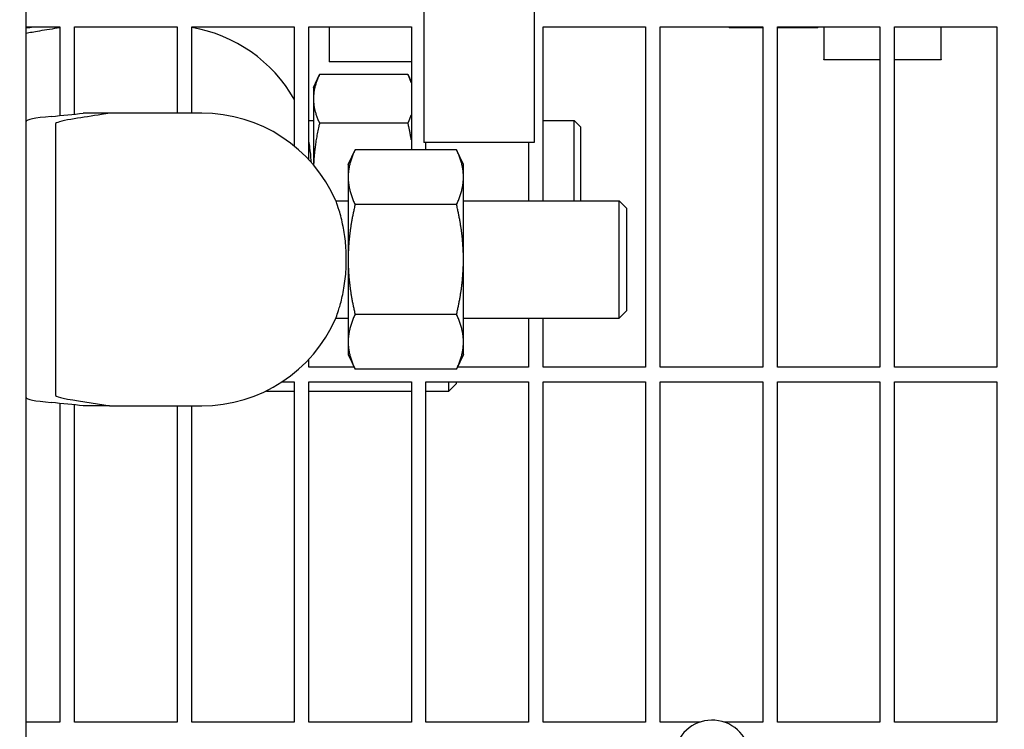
# Model space of a CAD drawing. Header units: inches. Extents: x 24 to 1128, y -94 to 748.
# Tile 558 of 573: x 744.06 to 752.46, y 560.9 to 566.96. Entities that reach past the tile are written whole.
import ezdxf

# ---------------------------------------------------------------- set-up
doc = ezdxf.new("R2010")
doc.units = ezdxf.units.IN
doc.header["$LTSCALE"] = 32
doc.header["$MEASUREMENT"] = 0
doc.layers.add('Dimension (ANSI)', color=7, linetype='Continuous', lineweight=25)
doc.layers.add('Visible (ANSI)', color=7, linetype='Continuous', lineweight=30)
doc.styles.add('Note Text (ANSI)', font='tahoma.ttf')
doc.dimstyles.new('Architectural (ANSI)', dxfattribs={"dimscale": 32, "dimtxt": 0.125, "dimasz": 0.098425, "dimexe": 0.125, "dimexo": 0.0625, "dimgap": 0.031496, "dimtad": 0, "dimtih": 1, "dimtoh": 1, "dimdec": 4, "dimrnd": 1e-08, "dimzin": 3, "dimdsep": 46, "dimlunit": 4, "dimtxsty": 'Note Text (ANSI)', "dimcen": 0.09, "dimdle": 0.393701, "dimclrd": 256, "dimclre": 256, "dimclrt": 256, "dimadec": 0, "dimazin": 3, "dimtfac": 0.96, "dimtofl": 0, "dimtmove": 0, "dimatfit": 3, "dimfxl": 1, "dimfrac": 2, "dimtolj": 1, "dimtzin": 12, "dimlwd": -1, "dimlwe": -1, "dimarcsym": 0})

# ---------------------------------------------------------------- blocks, each defined once
blk = doc.blocks.new('*D17')
at = {"layer": 'Defpoints', "color": 0, "transparency": 16777216}
for p in [(730.3834, 595.849), (730.3834, 463.849), (818.5852, 463.849)]:
    blk.add_point(p, dxfattribs=at)
at = {"layer": 'Dimension (ANSI)', "transparency": 16777216}
for p, q in [((732.3834, 595.849), (822.5852, 595.849)), ((818.5852, 592.6994), (818.5852, 532.9388)), ((818.5852, 466.9986), (818.5852, 526.7592)), ((732.3834, 463.849), (822.5852, 463.849))]:
    blk.add_line(p, q, dxfattribs=at)
for points in [[(818.0603, 592.6994), (819.1102, 592.6994), (818.5852, 595.849)], [(818.0603, 466.9986), (819.1102, 466.9986), (818.5852, 463.849)]]:
    blk.add_solid(points, dxfattribs=at)
at = {"layer": 'Dimension (ANSI)', "transparency": 16777216, "insert": (811.8532, 531.9309), "char_height": 4, "attachment_point": 1, "style": 'Note Text (ANSI)'}
blk.add_mtext('\\A1;11\'-0"', dxfattribs=at)

msp = doc.modelspace()

# ---------------------------------------------------------------- linework, layer by layer
at = {"layer": 'Visible (ANSI)'}
for p, q in [((744.11177, 559.72401), (744.11177, 579.59893)), ((747.50839, 573.41152), (747.50839, 565.91152)), ((748.44839, 573.41152), (748.44839, 565.91152)), ((744.11177, 566.89777), (744.40089, 566.89777)), ((744.40089, 566.89777), (744.40089, 566.14064)), ((744.52589, 566.15352), (744.52589, 566.89777)), ((744.52589, 566.89777), (745.40089, 566.89777)), ((745.40089, 566.89777), (745.40089, 566.16152)), ((745.52589, 566.16152), (745.52589, 566.89777)), ((745.52589, 566.89777), (746.40089, 566.89777)), ((746.40089, 566.89777), (746.40089, 565.88094)), ((746.52589, 565.76408), (746.52589, 566.89777)), ((746.52589, 566.89777), (747.40089, 566.89777)), ((746.69839, 566.89777), (746.69839, 566.60152)), ((747.40089, 566.89777), (747.40089, 565.84971)), ((748.52589, 565.41152), (748.52589, 566.89777)), ((748.52589, 566.89777), (749.40089, 566.89777)), ((749.40089, 566.89777), (749.40089, 563.99152)), ((749.52589, 563.99152), (749.52589, 566.89777)), ((749.52589, 566.89777), (750.40089, 566.89777)), ((750.11626, 566.89382), (750.40089, 566.89382)), ((750.40089, 566.89777), (750.40089, 563.99152)), ((750.52589, 563.99152), (750.52589, 566.89777)), ((750.52589, 566.89777), (751.40089, 566.89777)), ((750.52589, 566.89382), (750.87153, 566.89382)), ((750.92339, 566.89777), (750.92339, 566.62116)), ((751.40089, 566.89777), (751.40089, 563.99152)), ((751.52589, 563.99152), (751.52589, 566.89777)), ((751.52589, 566.89777), (752.40089, 566.89777)), ((751.92339, 566.62116), (751.92339, 566.89777)), ((752.40089, 566.89777), (752.40089, 563.99152)), ((747.40089, 566.60152), (746.69839, 566.60152)), ((750.92339, 566.61703), (750.92339, 566.62116)), ((751.40089, 566.61703), (750.92339, 566.61703)), ((751.92339, 566.61703), (751.52589, 566.61703)), ((751.92339, 566.62116), (751.92339, 566.61703)), ((746.56517, 566.38052), (746.61689, 566.49144)), ((747.3723, 566.49174), (746.61703, 566.49174)), ((747.40089, 566.43042), (747.37244, 566.49144)), ((746.56517, 566.38052), (746.56517, 566.28396)), ((746.56517, 566.28396), (746.56517, 565.71993)), ((744.82483, 566.16152), (744.59851, 566.16152)), ((745.36177, 566.16152), (744.82483, 566.16152)), ((745.61177, 566.16152), (745.36177, 566.16152)), ((746.52589, 566.09902), (746.56517, 566.09902)), ((747.3723, 566.07618), (746.61703, 566.07618)), ((748.52589, 566.09902), (748.79086, 566.09902)), ((748.79086, 565.41152), (748.79086, 566.09902)), ((748.84642, 566.04346), (748.79086, 566.09902)), ((744.36177, 566.06446), (744.36177, 565.72451)), ((748.84642, 566.04346), (748.84642, 565.41152)), ((748.44839, 565.91152), (747.50839, 565.91152)), ((747.52589, 565.84971), (747.52589, 565.91152)), ((748.40089, 565.91152), (748.40089, 565.41152)), ((746.86177, 565.72402), (746.92038, 565.84971)), ((747.78716, 565.84971), (746.92038, 565.84971)), ((747.84577, 565.72402), (747.78716, 565.84971)), ((744.36177, 565.72451), (744.36177, 564.09852)), ((746.86177, 565.72402), (746.86177, 565.61516)), ((747.84577, 565.61516), (747.84577, 565.72402)), ((746.86177, 565.61516), (746.86177, 564.91152)), ((747.84577, 564.91152), (747.84577, 565.61516)), ((746.75741, 565.41152), (746.86177, 565.41152)), ((747.84577, 565.41152), (749.17427, 565.41152)), ((749.17427, 564.41152), (749.17427, 565.41152)), ((749.23677, 565.34902), (749.17427, 565.41152)), ((747.78716, 565.38061), (746.92038, 565.38061)), ((749.23677, 565.34902), (749.23677, 564.47402)), ((746.86177, 564.91152), (746.86177, 564.20787)), ((747.84577, 564.20787), (747.84577, 564.91152)), ((749.23677, 564.47402), (749.17427, 564.41152)), ((746.75741, 564.41152), (746.86177, 564.41152)), ((747.78716, 564.44242), (746.92038, 564.44242)), ((747.84577, 564.41152), (749.17427, 564.41152)), ((748.40089, 564.41152), (748.40089, 563.99152)), ((748.52589, 563.99152), (748.52589, 564.41152)), ((746.86177, 564.20787), (746.86177, 564.09902)), ((747.84577, 564.09902), (747.84577, 564.20787)), ((744.36177, 564.09852), (744.36177, 563.75857)), ((746.52589, 563.99152), (746.52589, 564.05895)), ((746.86177, 564.09902), (746.92038, 563.97332)), ((747.84577, 564.09902), (747.78716, 563.97332)), ((746.9119, 563.99152), (746.52589, 563.99152)), ((747.78716, 563.97332), (746.92038, 563.97332)), ((748.40089, 563.99152), (747.79564, 563.99152)), ((749.40089, 563.99152), (748.52589, 563.99152)), ((750.40089, 563.99152), (749.52589, 563.99152)), ((751.40089, 563.99152), (750.52589, 563.99152)), ((752.40089, 563.99152), (751.52589, 563.99152)), ((746.29768, 563.86652), (746.40089, 563.86652)), ((746.40089, 563.86652), (746.40089, 560.96027)), ((746.52589, 560.96027), (746.52589, 563.86652)), ((746.52589, 563.86652), (747.40089, 563.86652)), ((747.40089, 563.86652), (747.40089, 560.96027)), ((747.52589, 560.96027), (747.52589, 563.86652)), ((747.52589, 563.86652), (748.40089, 563.86652)), ((747.72213, 563.78652), (747.72213, 563.86652)), ((747.78463, 563.84902), (747.72213, 563.78652)), ((747.78463, 563.86652), (747.78463, 563.84902)), ((748.40089, 563.86652), (748.40089, 560.96027)), ((748.52589, 560.96027), (748.52589, 563.86652)), ((748.52589, 563.86652), (749.40089, 563.86652)), ((749.40089, 563.86652), (749.40089, 560.96027)), ((749.52589, 560.96027), (749.52589, 563.86652)), ((749.52589, 563.86652), (750.40089, 563.86652)), ((750.40089, 563.86652), (750.40089, 560.96027)), ((750.52589, 560.96027), (750.52589, 563.86652)), ((750.52589, 563.86652), (751.40089, 563.86652)), ((751.40089, 563.86652), (751.40089, 560.96027)), ((751.52589, 560.96027), (751.52589, 563.86652)), ((751.52589, 563.86652), (752.40089, 563.86652)), ((752.40089, 563.86652), (752.40089, 560.96027)), ((746.16463, 563.78652), (746.16463, 563.79042)), ((746.16463, 563.78652), (746.40089, 563.78652)), ((746.52589, 563.78652), (747.40089, 563.78652)), ((747.52589, 563.78652), (747.72213, 563.78652)), ((744.40089, 563.68239), (744.40089, 560.96027)), ((744.52589, 560.96027), (744.52589, 563.66951)), ((744.82483, 563.66152), (744.59851, 563.66152)), ((744.82483, 563.66152), (745.36177, 563.66152)), ((745.36177, 563.66152), (745.61177, 563.66152)), ((745.40089, 563.66152), (745.40089, 560.96027)), ((745.52589, 560.96027), (745.52589, 563.66152)), ((744.40089, 560.96027), (744.11177, 560.96027)), ((745.40089, 560.96027), (744.52589, 560.96027)), ((746.40089, 560.96027), (745.52589, 560.96027)), ((747.40089, 560.96027), (746.52589, 560.96027)), ((748.40089, 560.96027), (747.52589, 560.96027)), ((749.40089, 560.96027), (748.52589, 560.96027)), ((749.86691, 560.96027), (749.52589, 560.96027)), ((750.40089, 560.96027), (750.06863, 560.96027)), ((751.40089, 560.96027), (750.52589, 560.96027)), ((752.40089, 560.96027), (751.52589, 560.96027))]:
    msp.add_line(p, q, dxfattribs=at)
for centre, radius, start, end in [((745.31517, 565.66152), 1.25, 29.705632, 80.294569), ((745.61177, 564.91152), 1.25, 23.578178, 90), ((745.61177, 564.91152), 1.25, 270, 336.421822), ((749.96777, 560.65131), 0.325, 350.661127, 158.822474)]:
    msp.add_arc(centre, radius, start, end, dxfattribs=at)
for centre, major_axis, start_param, end_param in [((735.41517, 567.09142), (9.65, 0), 5.8349249, 5.8502082), ((735.71177, 566.34142), (-9.65, 0), 2.6741063, 2.7411956), ((746.11177, 566.09032), (2, 0), 2.6741063, 3.1415927), ((746.11177, 563.73271), (-2, 0), 0, 0.4674864), ((735.71177, 563.48161), (9.65, 0), 0.400397, 0.4674864)]:
    msp.add_ellipse(centre, major_axis=major_axis, ratio=0.0478289, start_param=start_param, end_param=end_param, dxfattribs=at)
for points, knots in [([(744.40089, 566.89065), (744.34088, 566.88137), (744.27988, 566.87231), (744.18121, 566.85589), (744.14082, 566.84838), (744.11178, 566.84092)], [18.3452028, 18.3452028, 18.3452028, 18.3452028, 19.8303619, 19.8303619, 21.0915406, 21.0915406, 21.0915406, 21.0915406]), ([(744.82483, 566.16152), (744.80318, 566.15764), (744.78016, 566.15378), (744.67864, 566.13737), (744.59412, 566.12525), (744.4412, 566.0998), (744.37535, 566.08626), (744.36363, 566.07297)], [17.2488301, 17.2488301, 17.2488301, 17.2488301, 17.8549099, 17.8549099, 19.8305901, 19.8305901, 22.111289, 22.111289, 22.111289, 22.111289]), ([(746.54713, 565.74073), (746.54683, 565.74633), (746.5465, 565.75191), (746.54371, 565.79492), (746.53991, 565.83126), (746.5323, 565.88564), (746.5292, 565.90475), (746.52588, 565.92309)], [-1.81429157, -1.81429157, -1.81429157, -1.81429157, -1.77097383, -1.77097383, -1.47957888, -1.47957888, -1.31306902, -1.31306902, -1.31306902, -1.31306902]), ([(746.75741, 564.41152), (746.75741, 564.41152), (746.76, 564.41831), (746.76988, 564.44624), (746.77752, 564.46848), (746.79549, 564.52876), (746.80588, 564.56772), (746.82485, 564.65877), (746.83323, 564.7107), (746.84139, 564.7934), (746.84337, 564.82117), (746.84539, 564.86944), (746.84583, 564.88965), (746.84587, 564.92975), (746.8455, 564.94957), (746.84367, 564.99653), (746.84186, 565.02344), (746.83452, 565.10164), (746.82711, 565.15051), (746.80798, 565.24778), (746.79585, 565.29335), (746.77452, 565.36429), (746.76555, 565.38924), (746.75861, 565.40832), (746.75744, 565.41153), (746.75744, 565.41152)], [-8.0628588, -8.0628588, -8.0628588, -8.0628588, -7.6997036, -7.6997036, -7.3009728, -7.3009728, -6.8679199, -6.8679199, -6.4231307, -6.4231307, -6.2064676, -6.2064676, -6.0521412, -6.0521412, -5.9009195, -5.9009195, -5.6915643, -5.6915643, -5.2782885, -5.2782885, -4.7802616, -4.7802616, -4.2826204, -4.2826204, -4.0319916, -4.0319916, -4.0319916, -4.0319916]), ([(744.36363, 563.75006), (744.37031, 563.74249), (744.39446, 563.73493), (744.52075, 563.70666), (744.69563, 563.68466), (744.82483, 563.66152)], [0.2209506, 0.2209506, 0.2209506, 0.2209506, 1.4278888, 1.4278888, 4.8342922, 4.8342922, 4.8342922, 4.8342922])]:
    msp.add_open_spline(points, degree=3, knots=knots, dxfattribs=at)
for points, weights in [([(750.11275, 566.89777), (750.11448, 566.8958), (750.11626, 566.89382)], [1.00243765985, 1.00126070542, 1]), ([(750.87153, 566.89382), (750.87331, 566.8958), (750.87503, 566.89777)], [1, 1.00126070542, 1.00243765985]), ([(746.61703, 566.49174), (746.56517, 566.38039), (746.56517, 566.28396)], [1, 1.0379548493, 1]), ([(746.61689, 566.49144), (746.61696, 566.49159), (746.61703, 566.49174)], [1.00009950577, 1.00004981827, 1]), ([(747.40089, 566.42036), (747.38956, 566.45468), (747.3723, 566.49174)], [1.0166425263, 1.0123208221, 1]), ([(747.3723, 566.49174), (747.37237, 566.49159), (747.37244, 566.49144)], [1, 1.00004981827, 1.00009950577]), ([(746.56517, 566.28396), (746.56517, 566.18753), (746.61703, 566.07618)], [1, 1.0379548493, 1]), ([(746.61703, 566.07618), (746.57243, 565.88487), (746.56624, 565.71866)], [1, 1.03246718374, 1.00938847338]), ([(747.3723, 566.07618), (747.38956, 566.11324), (747.40089, 566.14756)], [1, 1.0123208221, 1.0166425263]), ([(747.40089, 565.93356), (747.38956, 566.00213), (747.3723, 566.07618)], [1.0166425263, 1.0123208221, 1]), ([(746.92038, 565.84971), (746.86177, 565.72402), (746.86177, 565.61516)], [1, 1.0379548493, 1]), ([(747.84577, 565.61516), (747.84577, 565.72402), (747.78716, 565.84971)], [1, 1.0379548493, 1]), ([(746.86177, 565.61516), (746.86177, 565.50631), (746.92038, 565.38061)], [1, 1.0379548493, 1]), ([(747.78716, 565.38061), (747.84577, 565.50631), (747.84577, 565.61516)], [1, 1.0379548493, 1]), ([(746.92038, 565.38061), (746.86177, 565.12922), (746.86177, 564.91152)], [1, 1.0379548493, 1]), ([(747.84577, 564.91152), (747.84577, 565.12922), (747.78716, 565.38061)], [1, 1.0379548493, 1]), ([(746.86177, 564.91152), (746.86177, 564.69381), (746.92038, 564.44242)], [1, 1.0379548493, 1]), ([(747.78716, 564.44242), (747.84577, 564.69381), (747.84577, 564.91152)], [1, 1.0379548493, 1]), ([(746.92038, 564.44242), (746.86177, 564.31672), (746.86177, 564.20787)], [1, 1.0379548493, 1]), ([(747.84577, 564.20787), (747.84577, 564.31672), (747.78716, 564.44242)], [1, 1.0379548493, 1]), ([(746.86177, 564.20787), (746.86177, 564.09902), (746.92038, 563.97332)], [1, 1.0379548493, 1]), ([(747.78716, 563.97332), (747.84577, 564.09902), (747.84577, 564.20787)], [1, 1.0379548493, 1])]:
    msp.add_rational_spline(points, weights, degree=2, dxfattribs=at)
for points in [[(744.36363, 566.07297), (744.36235, 566.07152), (744.36177, 566.06869), (744.36177, 566.06446)], [(744.36177, 563.75857), (744.36177, 563.75435), (744.36235, 563.75151), (744.36363, 563.75006)]]:
    msp.add_open_spline(points, degree=3, dxfattribs=at)

# ---------------------------------------------------------------- dimensions: what is measured, and where the dimension line sits
at = {"layer": 'Dimension (ANSI)'}
dim = msp.add_linear_dim(base=(818.58524, 463.84902), p1=(730.38339, 595.84902), p2=(730.38339, 463.84902), angle=90, dimstyle='Architectural (ANSI)', override={"dimgap": 0.031496, "dimdec": 4, "dimlfac": 1, "dimtol": 0, "dimlim": 0, "dimtp": 0, "dimtm": 0, "dimtdec": 2, "dimatfit": 1}, dxfattribs=at)
dim.commit()
dim.dimension.update_dxf_attribs({"geometry": '*D17', "text_midpoint": (818.58524, 529.84902), "dimtype": 160})

doc.saveas('drawing.dxf')
